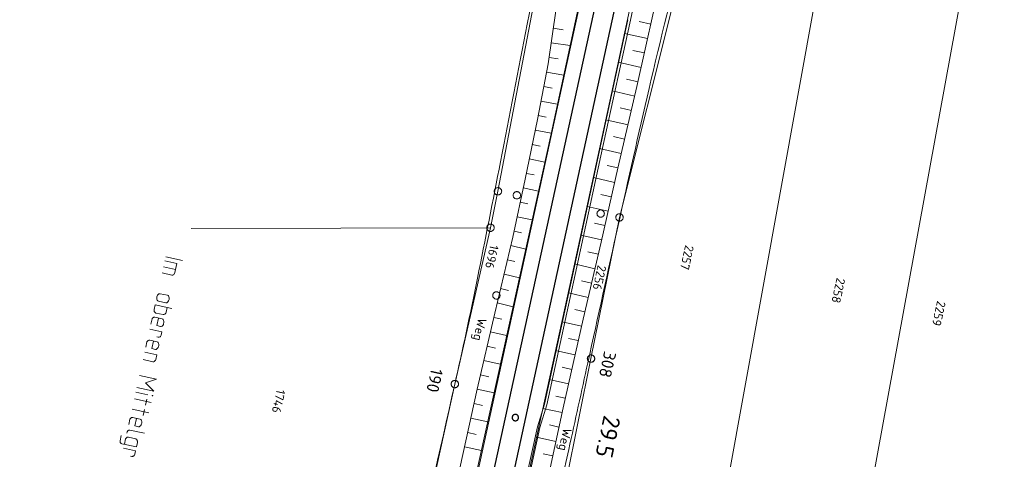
# Model space of a CAD drawing. Header units: metres. Extents: x 3425540 to 3446143, y 5432760 to 5444637.
# Tile 383 of 656: x 3436219 to 3436419, y 5441694 to 5441783. Entities that reach past the tile are written whole.
import ezdxf
from ezdxf.enums import TextEntityAlignment as Align

# ---------------------------------------------------------------- set-up
doc = ezdxf.new("R2010")
doc.units = ezdxf.units.M
for name, color, linetype, lineweight in [('B_Bestand', 9, 'Continuous', 18), ('B_Böschung', 9, 'Continuous', 18), ('B_Flurgrenzen', 9, 'Continuous', 18), ('B_Gleisachse', 9, 'Continuous', 25), ('B_Kilometrierung', 9, 'Continuous', 25), ('Bestand Kabeltröge', 9, 'Continuous', 18), ('Bestand_Neu_Strecke 3433', 9, 'Continuous', 18)]:
    doc.layers.add(name, color=color, linetype=linetype, lineweight=lineweight)
doc.styles.get("Standard").update_dxf_attribs({"font": 'isocpeur.ttf'})

msp = doc.modelspace()

# ---------------------------------------------------------------- linework, layer by layer
at = {"layer": 'B_Bestand'}
for p, q in [((3436248.43, 5441734.28), (3436250.88, 5441733.74)), ((3436248.62, 5441735.14), (3436252.04, 5441734.38)), ((3436250.47, 5441731.91), (3436250.88, 5441733.74)), ((3436247.89, 5441731.83), (3436249.85, 5441731.4)), ((3436248.16, 5441733.07), (3436250.61, 5441732.53)), ((3436247.47, 5441727.62), (3436248.95, 5441727.29)), ((3436248.61, 5441725.76), (3436247.13, 5441726.09)), ((3436246.6, 5441723.69), (3436248.08, 5441723.37)), ((3436248.7, 5441723.88), (3436248.9, 5441724.79)), ((3436245.82, 5441722.48), (3436245.58, 5441721.41)), ((3436246.38, 5441722.84), (3436247.89, 5441722.51)), ((3436245.36, 5441720.41), (3436247.81, 5441719.87)), ((3436247.66, 5441719.2), (3436247.81, 5441719.87)), ((3436244.79, 5441717.81), (3436244.55, 5441716.74)), ((3436245.35, 5441718.17), (3436246.85, 5441717.84)), ((3436247.09, 5441718.76), (3436246.79, 5441718.83)), ((3436244.33, 5441715.76), (3436246.78, 5441715.22)), ((3436246.56, 5441714.22), (3436246.78, 5441715.22)), ((3436244, 5441714.22), (3436245.99, 5441713.78)), ((3436243.29, 5441711.02), (3436246.7, 5441710.27)), ((3436242.54, 5441707.63), (3436244.99, 5441707.09)), ((3436242.75, 5441708.57), (3436246.16, 5441707.82)), ((3436242.23, 5441706.23), (3436245.65, 5441705.48)), ((3436244.78, 5441706.15), (3436244.51, 5441704.94)), ((3436241.77, 5441704.15), (3436245.19, 5441703.39)), ((3436244.32, 5441704.06), (3436244.05, 5441702.85)), ((3436241.31, 5441702.09), (3436241.08, 5441701.01)), ((3436241.87, 5441702.45), (3436243.38, 5441702.11)), ((3436240.69, 5441699.25), (3436240.75, 5441699.55)), ((3436244.27, 5441699.25), (3436241.34, 5441699.9)), ((3436239.56, 5441698.77), (3436239.33, 5441697.69)), ((3436240.43, 5441698.1), (3436240.19, 5441697.02)), ((3436241.02, 5441698.45), (3436242.5, 5441698.12)), ((3436242.64, 5441696.48), (3436242.84, 5441697.39)), ((3436242.64, 5441696.48), (3436239.71, 5441697.13)), ((3436240.01, 5441696.2), (3436242.46, 5441695.66)), ((3436242.31, 5441694.99), (3436242.46, 5441695.66)), ((3436241.73, 5441694.55), (3436241.44, 5441694.61))]:
    msp.add_line(p, q, dxfattribs=at)
for points in [[(3436250.47, 5441731.91), (3436250.4, 5441731.7), (3436250.32, 5441731.6), (3436250.28, 5441731.56), (3436250.15, 5441731.47), (3436250.03, 5441731.41), (3436249.97, 5441731.4), (3436249.85, 5441731.4)], [(3436247.13, 5441726.09), (3436247, 5441726.14), (3436246.93, 5441726.22), (3436246.89, 5441726.28), (3436246.82, 5441726.47), (3436246.78, 5441726.7), (3436246.78, 5441726.84), (3436246.82, 5441727), (3436246.88, 5441727.16), (3436246.95, 5441727.31), (3436247.06, 5441727.46), (3436247.23, 5441727.59), (3436247.32, 5441727.62), (3436247.47, 5441727.62)], [(3436248.61, 5441725.76), (3436248.75, 5441725.76), (3436248.84, 5441725.79), (3436248.9, 5441725.84), (3436249.05, 5441725.97), (3436249.18, 5441726.17), (3436249.23, 5441726.3), (3436249.27, 5441726.46), (3436249.28, 5441726.63), (3436249.29, 5441726.8), (3436249.24, 5441726.97), (3436249.14, 5441727.17), (3436249.07, 5441727.24), (3436248.95, 5441727.29)], [(3436249.87, 5441724.58), (3436246.45, 5441725.33), (3436246.25, 5441724.42)], [(3436246.25, 5441724.42), (3436246.23, 5441724.2), (3436246.26, 5441724.08), (3436246.27, 5441724.02), (3436246.32, 5441723.95), (3436246.36, 5441723.89), (3436246.45, 5441723.78), (3436246.5, 5441723.74), (3436246.6, 5441723.69)], [(3436248.7, 5441723.88), (3436248.62, 5441723.67), (3436248.55, 5441723.57), (3436248.51, 5441723.53), (3436248.44, 5441723.48), (3436248.38, 5441723.44), (3436248.25, 5441723.38), (3436248.19, 5441723.37), (3436248.08, 5441723.37)], [(3436245.82, 5441722.48), (3436245.87, 5441722.58), (3436245.92, 5441722.66), (3436245.99, 5441722.73), (3436246.09, 5441722.79), (3436246.18, 5441722.83), (3436246.24, 5441722.84), (3436246.38, 5441722.84), (3436246.41, 5441722.83)], [(3436247.13, 5441722.67), (3436246.79, 5441721.14), (3436247.55, 5441720.97)], [(3436247.55, 5441720.97), (3436247.69, 5441720.97), (3436247.78, 5441721.01), (3436247.85, 5441721.05), (3436247.99, 5441721.18), (3436248.12, 5441721.38), (3436248.17, 5441721.51), (3436248.23, 5441721.75), (3436248.23, 5441721.89), (3436248.23, 5441722.01), (3436248.18, 5441722.19), (3436248.08, 5441722.38), (3436248.02, 5441722.45), (3436247.89, 5441722.51)], [(3436247.66, 5441719.2), (3436247.6, 5441719.04), (3436247.52, 5441718.95), (3436247.45, 5441718.88), (3436247.39, 5441718.84), (3436247.26, 5441718.78), (3436247.2, 5441718.76), (3436247.09, 5441718.76)], [(3436244.79, 5441717.81), (3436244.84, 5441717.92), (3436244.89, 5441717.99), (3436244.96, 5441718.06), (3436245.06, 5441718.12), (3436245.15, 5441718.16), (3436245.21, 5441718.17), (3436245.35, 5441718.17), (3436245.38, 5441718.17)], [(3436246.1, 5441718), (3436245.76, 5441716.47), (3436246.52, 5441716.3)], [(3436246.52, 5441716.3), (3436246.66, 5441716.3), (3436246.75, 5441716.34), (3436246.81, 5441716.38), (3436246.96, 5441716.52), (3436247.09, 5441716.71), (3436247.14, 5441716.84), (3436247.2, 5441717.09), (3436247.2, 5441717.23), (3436247.2, 5441717.34), (3436247.15, 5441717.52), (3436247.05, 5441717.71), (3436246.98, 5441717.78), (3436246.85, 5441717.84)], [(3436246.56, 5441714.22), (3436246.5, 5441714.06), (3436246.46, 5441714.02), (3436246.42, 5441713.97), (3436246.35, 5441713.9), (3436246.29, 5441713.86), (3436246.16, 5441713.8), (3436246.1, 5441713.79), (3436245.99, 5441713.78)], [(3436246.7, 5441710.27), (3436244.47, 5441709.49), (3436246.16, 5441707.82)], [(3436245.96, 5441706.9), (3436245.94, 5441706.94), (3436245.89, 5441706.95), (3436245.85, 5441706.93), (3436245.84, 5441706.87), (3436245.86, 5441706.84), (3436245.92, 5441706.83), (3436245.95, 5441706.85), (3436245.96, 5441706.9)], [(3436241.31, 5441702.09), (3436241.36, 5441702.19), (3436241.41, 5441702.27), (3436241.48, 5441702.34), (3436241.55, 5441702.38), (3436241.58, 5441702.4), (3436241.67, 5441702.43), (3436241.73, 5441702.45), (3436241.87, 5441702.45), (3436241.9, 5441702.44)], [(3436242.63, 5441702.28), (3436242.29, 5441700.75), (3436243.04, 5441700.58)], [(3436243.04, 5441700.58), (3436243.18, 5441700.58), (3436243.27, 5441700.61), (3436243.34, 5441700.66), (3436243.48, 5441700.79), (3436243.61, 5441700.99), (3436243.67, 5441701.12), (3436243.72, 5441701.36), (3436243.72, 5441701.5), (3436243.72, 5441701.62), (3436243.68, 5441701.79), (3436243.58, 5441701.99), (3436243.51, 5441702.06), (3436243.38, 5441702.11)], [(3436241.34, 5441699.9), (3436241.22, 5441699.9), (3436241.14, 5441699.89), (3436241.04, 5441699.85), (3436241.01, 5441699.83), (3436240.98, 5441699.81), (3436240.91, 5441699.77), (3436240.84, 5441699.7), (3436240.8, 5441699.62), (3436240.75, 5441699.55), (3436240.75, 5441699.52)], [(3436239.33, 5441697.69), (3436239.33, 5441697.58), (3436239.34, 5441697.49), (3436239.37, 5441697.4), (3436239.42, 5441697.33), (3436239.44, 5441697.3), (3436239.51, 5441697.23), (3436239.55, 5441697.19), (3436239.68, 5441697.13), (3436239.71, 5441697.13)], [(3436240.43, 5441698.1), (3436240.48, 5441698.2), (3436240.53, 5441698.27), (3436240.6, 5441698.34), (3436240.66, 5441698.38), (3436240.7, 5441698.4), (3436240.79, 5441698.44), (3436240.85, 5441698.45), (3436240.99, 5441698.45), (3436241.02, 5441698.45)], [(3436242.84, 5441697.39), (3436242.86, 5441697.61), (3436242.83, 5441697.73), (3436242.82, 5441697.79), (3436242.78, 5441697.86), (3436242.74, 5441697.92), (3436242.65, 5441698.03), (3436242.6, 5441698.07), (3436242.5, 5441698.12)], [(3436242.31, 5441694.99), (3436242.25, 5441694.83), (3436242.21, 5441694.78), (3436242.17, 5441694.73), (3436242.1, 5441694.67), (3436242.03, 5441694.62), (3436241.91, 5441694.57), (3436241.85, 5441694.55), (3436241.73, 5441694.55)]]:
    msp.add_lwpolyline(points, dxfattribs=at)
for points, knots in [([(3436336.24, 5441858.9), (3436335.26, 5441853.56), (3436334.29, 5441848.22), (3436333.31, 5441842.88), (3436331.84, 5441834.9), (3436330.36, 5441826.92), (3436328.88, 5441818.94), (3436326.63, 5441806.76), (3436324.38, 5441794.57), (3436322.08, 5441782.4), (3436320.31, 5441773.06), (3436318.46, 5441763.74), (3436316.64, 5441754.41), (3436315.1, 5441746.53), (3436313.55, 5441738.66), (3436311.98, 5441730.78), (3436310.54, 5441723.59), (3436308.98, 5441716.41), (3436307.36, 5441709.25), (3436301.16, 5441681.75), (3436294.88, 5441654.26), (3436288.61, 5441626.77), (3436287, 5441619.69), (3436285.34, 5441612.61), (3436283.73, 5441605.53), (3436283.37, 5441603.95), (3436283.15, 5441602.34), (3436282.82, 5441600.76), (3436282.55, 5441599.42), (3436282.23, 5441598.1), (3436281.91, 5441596.78), (3436281.68, 5441595.82), (3436281.41, 5441594.88), (3436281.12, 5441593.94), (3436280.88, 5441593.16), (3436280.56, 5441592.41), (3436280.21, 5441591.67), (3436279.77, 5441590.72), (3436279.19, 5441589.88), (3436278.51, 5441589.06), (3436277.91, 5441588.34), (3436277.28, 5441587.66), (3436276.46, 5441587.24), (3436275.32, 5441586.65), (3436274.17, 5441586.11), (3436273, 5441585.59), (3436271.36, 5441584.85), (3436269.72, 5441584.11), (3436268.07, 5441583.38), (3436266.26, 5441582.59), (3436264.45, 5441581.85), (3436262.62, 5441581.11), (3436258.44, 5441579.43), (3436254.18, 5441578.1), (3436249.81, 5441576.93), (3436248.5, 5441576.58), (3436247.18, 5441576.32), (3436245.83, 5441576.25), (3436243.56, 5441576.13), (3436241.29, 5441576.04), (3436239.02, 5441576.02), (3436232.32, 5441575.94), (3436225.62, 5441575.87), (3436218.92, 5441575.79)], [0, 0, 0, 0, 0.048104, 0.048104, 0.048104, 0.12002, 0.12002, 0.12002, 0.229794, 0.229794, 0.229794, 0.314014, 0.314014, 0.314014, 0.38515, 0.38515, 0.38515, 0.450187, 0.450187, 0.450187, 0.700037, 0.700037, 0.700037, 0.76442, 0.76442, 0.76442, 0.778765, 0.778765, 0.778765, 0.790812, 0.790812, 0.790812, 0.799523, 0.799523, 0.799523, 0.80675, 0.80675, 0.80675, 0.815963, 0.815963, 0.815963, 0.824041, 0.824041, 0.824041, 0.835378, 0.835378, 0.835378, 0.851333, 0.851333, 0.851333, 0.868777, 0.868777, 0.868777, 0.908581, 0.908581, 0.908581, 0.920491, 0.920491, 0.920491, 0.940629, 0.940629, 0.940629, 1, 1, 1, 1]), ([(3436368.52, 5441850.53), (3436366.13, 5441842.99), (3436363.74, 5441835.46), (3436361.35, 5441827.92), (3436358.37, 5441818.54), (3436356.51, 5441808.85), (3436354.16, 5441799.29), (3436351.7, 5441789.31), (3436349.16, 5441779.35), (3436346.84, 5441769.33), (3436342.56, 5441750.78), (3436338.5, 5441732.18), (3436334.4, 5441713.59), (3436333.1, 5441707.71), (3436331.82, 5441701.83), (3436330.53, 5441695.95), (3436329.48, 5441691.19), (3436328.23, 5441686.48), (3436327.21, 5441681.71), (3436326.48, 5441678.28), (3436326.06, 5441674.81), (3436325.69, 5441671.33), (3436325.48, 5441669.31), (3436325.29, 5441667.29), (3436325.08, 5441665.27), (3436324.12, 5441656.37), (3436322.95, 5441647.5), (3436322.1, 5441638.6), (3436321.26, 5441629.89), (3436320.64, 5441621.17), (3436319.89, 5441612.45), (3436319.37, 5441606.43), (3436318.75, 5441600.41), (3436318.23, 5441594.39), (3436318.05, 5441592.34), (3436318.2, 5441590.28), (3436318.34, 5441588.23), (3436318.45, 5441586.54), (3436318.55, 5441584.81), (3436319.13, 5441583.23), (3436319.48, 5441582.29), (3436319.82, 5441581.35), (3436320.17, 5441580.42)], [0, 0, 0, 0, 0.085956, 0.085956, 0.085956, 0.192959, 0.192959, 0.192959, 0.304753, 0.304753, 0.304753, 0.511777, 0.511777, 0.511777, 0.577209, 0.577209, 0.577209, 0.630231, 0.630231, 0.630231, 0.668235, 0.668235, 0.668235, 0.69034, 0.69034, 0.69034, 0.787603, 0.787603, 0.787603, 0.882705, 0.882705, 0.882705, 0.948463, 0.948463, 0.948463, 0.970794, 0.970794, 0.970794, 0.989134, 0.989134, 0.989134, 1, 1, 1, 1])]:
    msp.add_open_spline(points, degree=3, knots=knots, dxfattribs=at)
at = {"layer": 'B_Böschung'}
for p, q in [((3436327.37, 5441781.56), (3436329.4, 5441781.27)), ((3436347.2, 5441782.42), (3436344.84, 5441782.94)), ((3436346.55, 5441779.49), (3436341.85, 5441780.53)), ((3436326.94, 5441778.6), (3436330.8, 5441778.04)), ((3436326.51, 5441775.63), (3436328.34, 5441775.36)), ((3436345.91, 5441776.56), (3436343.56, 5441777.08)), ((3436345.26, 5441773.63), (3436340.58, 5441774.66)), ((3436326, 5441772.67), (3436329.5, 5441772.01)), ((3436344.61, 5441770.7), (3436342.28, 5441771.21)), ((3436325.43, 5441769.72), (3436327.15, 5441769.39)), ((3436343.94, 5441767.78), (3436339.33, 5441768.85)), ((3436324.86, 5441766.78), (3436328.23, 5441766.13)), ((3436343.25, 5441764.86), (3436340.97, 5441765.39)), ((3436324.3, 5441763.83), (3436325.95, 5441763.51)), ((3436342.57, 5441761.93), (3436338.06, 5441762.99)), ((3436323.7, 5441760.89), (3436326.96, 5441760.23)), ((3436341.88, 5441759.01), (3436339.65, 5441759.54)), ((3436323.1, 5441757.95), (3436324.71, 5441757.62)), ((3436341.19, 5441756.09), (3436336.79, 5441757.13)), ((3436322.5, 5441755.02), (3436325.67, 5441754.37)), ((3436340.51, 5441753.17), (3436338.33, 5441753.68)), ((3436321.9, 5441752.08), (3436323.46, 5441751.76)), ((3436339.84, 5441750.25), (3436335.52, 5441751.24)), ((3436321.28, 5441749.14), (3436324.37, 5441748.49)), ((3436339.17, 5441747.32), (3436337.03, 5441747.81)), ((3436320.66, 5441746.21), (3436322.19, 5441745.88)), ((3436338.51, 5441744.4), (3436334.25, 5441745.37)), ((3436320.04, 5441743.27), (3436323.08, 5441742.63)), ((3436337.84, 5441741.47), (3436335.73, 5441741.95)), ((3436319.41, 5441740.34), (3436320.92, 5441740.02)), ((3436337.17, 5441738.55), (3436332.98, 5441739.5)), ((3436318.75, 5441737.41), (3436321.77, 5441736.7)), ((3436336.5, 5441735.63), (3436334.43, 5441736.11)), ((3436318.06, 5441734.49), (3436319.59, 5441734.13)), ((3436335.82, 5441732.7), (3436331.72, 5441733.66)), ((3436317.37, 5441731.57), (3436320.48, 5441730.84)), ((3436335.14, 5441729.78), (3436333.11, 5441730.25)), ((3436316.68, 5441728.65), (3436318.26, 5441728.28)), ((3436334.46, 5441726.86), (3436330.44, 5441727.79)), ((3436315.99, 5441725.73), (3436319.19, 5441724.98)), ((3436333.78, 5441723.94), (3436331.79, 5441724.4)), ((3436315.31, 5441722.81), (3436316.92, 5441722.43)), ((3436333.11, 5441721.01), (3436329.15, 5441721.91)), ((3436314.63, 5441719.89), (3436317.9, 5441719.13)), ((3436332.45, 5441718.09), (3436330.48, 5441718.53)), ((3436313.95, 5441716.97), (3436315.6, 5441716.58)), ((3436331.79, 5441715.16), (3436327.86, 5441716.04)), ((3436313.27, 5441714.04), (3436316.61, 5441713.27)), ((3436331.13, 5441712.23), (3436329.17, 5441712.67)), ((3436312.59, 5441711.12), (3436314.28, 5441710.73)), ((3436330.47, 5441709.31), (3436326.57, 5441710.18)), ((3436311.91, 5441708.2), (3436315.33, 5441707.44)), ((3436311.27, 5441705.27), (3436312.98, 5441704.89)), ((3436329.81, 5441706.38), (3436327.87, 5441706.82)), ((3436329.16, 5441703.45), (3436325.28, 5441704.29)), ((3436310.63, 5441702.34), (3436314.05, 5441701.59)), ((3436309.98, 5441699.41), (3436311.69, 5441699.03)), ((3436328.53, 5441700.52), (3436326.58, 5441700.94)), ((3436327.89, 5441697.59), (3436323.99, 5441698.43)), ((3436309.34, 5441696.48), (3436312.76, 5441695.73)), ((3436327.26, 5441694.65), (3436325.3, 5441695.08))]:
    msp.add_line(p, q, dxfattribs=at)
for points in [[(3436386.28, 5442034.91), (3436382.76, 5442017.57), (3436378.77, 5442000.04), (3436368.42, 5441953.03), (3436362.2, 5441923.88), (3436350.83, 5441870.48), (3436343.05, 5441834.91), (3436335.89, 5441801.69), (3436326.94, 5441760.14), (3436318.31, 5441721), (3436311.31, 5441689.11), (3436300.02, 5441637.66), (3436293.57, 5441607.95), (3436286.02, 5441573.24), (3436283.69, 5441562.41)], [(3436401.62, 5442031.52), (3436397.7, 5442014.37), (3436394.19, 5441999.64), (3436387.66, 5441967.9), (3436381.2, 5441940.14), (3436379.64, 5441933.67), (3436376.92, 5441919.72), (3436370.69, 5441890.01), (3436364.47, 5441858.8), (3436358.09, 5441830.25), (3436349.45, 5441792.58), (3436344.39, 5441769.71), (3436340.5, 5441753.16), (3436337.08, 5441738.12), (3436333.42, 5441722.41), (3436329.37, 5441704.42), (3436325.02, 5441684.29)], [(3436352.93, 5441830.14), (3436352.59, 5441830.21), (3436352.25, 5441828.69), (3436340.42, 5441773.91), (3436331.24, 5441731.42), (3436321.05, 5441685.04)], [(3436327.95, 5441785.58), (3436326.32, 5441774.32), (3436324.14, 5441763.02), (3436321.65, 5441750.87), (3436319.16, 5441739.13), (3436315.51, 5441723.67), (3436311.92, 5441708.24), (3436305, 5441676.72), (3436302.2, 5441664.02), (3436295.12, 5441632.14), (3436291.15, 5441613.76), (3436284.47, 5441585.45), (3436282.83, 5441577.74), (3436282.37, 5441576.18), (3436281.92, 5441575.62), (3436280.89, 5441574.54)]]:
    msp.add_lwpolyline(points, dxfattribs=at)
at = {"layer": 'B_Flurgrenzen'}
for p, q in [((3436316.14, 5441748.44), (3436336.67, 5441855.88)), ((3436366.73, 5441846.21), (3436340.84, 5441743.13)), ((3436390.83, 5441843.66), (3436342.65, 5441578.36)), ((3436419.05, 5441835.98), (3436371.43, 5441575.98)), ((3436314.6, 5441741.02), (3436316.14, 5441748.44)), ((3436340.84, 5441743.13), (3436335.04, 5441714.43)), ((3436314.6, 5441741.02), (3436253.78, 5441740.87)), ((3436307.36, 5441709.25), (3436314.6, 5441741.02)), ((3436335.04, 5441714.43), (3436325.08, 5441665.27)), ((3436299.27, 5441672.52), (3436307.36, 5441709.25))]:
    msp.add_line(p, q, dxfattribs=at)
for points in [[(3436316.89, 5441748.44), (3436316.88, 5441748.54), (3436316.86, 5441748.62), (3436316.83, 5441748.72), (3436316.79, 5441748.8), (3436316.74, 5441748.88), (3436316.68, 5441748.96), (3436316.61, 5441749.02), (3436316.54, 5441749.07), (3436316.46, 5441749.12), (3436316.37, 5441749.15), (3436316.28, 5441749.17), (3436316.18, 5441749.19), (3436316.09, 5441749.19), (3436315.99, 5441749.17), (3436315.91, 5441749.15), (3436315.82, 5441749.12), (3436315.73, 5441749.07), (3436315.66, 5441749.02), (3436315.59, 5441748.96), (3436315.53, 5441748.88), (3436315.48, 5441748.8), (3436315.44, 5441748.72), (3436315.41, 5441748.62), (3436315.39, 5441748.54), (3436315.39, 5441748.44), (3436315.39, 5441748.35), (3436315.41, 5441748.26), (3436315.44, 5441748.16), (3436315.48, 5441748.08), (3436315.53, 5441748), (3436315.59, 5441747.93), (3436315.66, 5441747.86), (3436315.73, 5441747.81), (3436315.82, 5441747.76), (3436315.91, 5441747.73), (3436315.99, 5441747.71), (3436316.09, 5441747.7), (3436316.18, 5441747.7), (3436316.28, 5441747.71), (3436316.37, 5441747.73), (3436316.46, 5441747.76), (3436316.54, 5441747.81), (3436316.61, 5441747.86), (3436316.68, 5441747.93), (3436316.74, 5441748), (3436316.79, 5441748.08), (3436316.83, 5441748.16), (3436316.86, 5441748.26), (3436316.88, 5441748.35), (3436316.89, 5441748.44)], [(3436320.72, 5441747.62), (3436320.71, 5441747.71), (3436320.69, 5441747.8), (3436320.67, 5441747.9), (3436320.62, 5441747.98), (3436320.57, 5441748.06), (3436320.51, 5441748.13), (3436320.45, 5441748.2), (3436320.37, 5441748.25), (3436320.29, 5441748.3), (3436320.2, 5441748.33), (3436320.11, 5441748.35), (3436320.02, 5441748.36), (3436319.92, 5441748.36), (3436319.83, 5441748.35), (3436319.74, 5441748.33), (3436319.65, 5441748.3), (3436319.57, 5441748.25), (3436319.49, 5441748.2), (3436319.43, 5441748.13), (3436319.37, 5441748.06), (3436319.31, 5441747.98), (3436319.27, 5441747.9), (3436319.24, 5441747.8), (3436319.22, 5441747.71), (3436319.22, 5441747.62), (3436319.22, 5441747.53), (3436319.24, 5441747.44), (3436319.27, 5441747.34), (3436319.31, 5441747.26), (3436319.37, 5441747.18), (3436319.43, 5441747.11), (3436319.49, 5441747.04), (3436319.57, 5441746.99), (3436319.65, 5441746.94), (3436319.74, 5441746.91), (3436319.83, 5441746.89), (3436319.92, 5441746.88), (3436320.02, 5441746.88), (3436320.11, 5441746.89), (3436320.2, 5441746.91), (3436320.29, 5441746.94), (3436320.37, 5441746.99), (3436320.45, 5441747.04), (3436320.51, 5441747.11), (3436320.57, 5441747.18), (3436320.62, 5441747.26), (3436320.67, 5441747.34), (3436320.69, 5441747.44), (3436320.71, 5441747.53), (3436320.72, 5441747.62)], [(3436337.76, 5441743.89), (3436337.75, 5441743.99), (3436337.74, 5441744.08), (3436337.71, 5441744.17), (3436337.67, 5441744.25), (3436337.61, 5441744.33), (3436337.55, 5441744.41), (3436337.49, 5441744.47), (3436337.41, 5441744.52), (3436337.33, 5441744.57), (3436337.24, 5441744.6), (3436337.15, 5441744.62), (3436337.06, 5441744.64), (3436336.96, 5441744.64), (3436336.87, 5441744.62), (3436336.78, 5441744.6), (3436336.69, 5441744.57), (3436336.61, 5441744.52), (3436336.53, 5441744.47), (3436336.47, 5441744.41), (3436336.41, 5441744.33), (3436336.35, 5441744.25), (3436336.31, 5441744.17), (3436336.28, 5441744.08), (3436336.27, 5441743.99), (3436336.26, 5441743.89), (3436336.27, 5441743.8), (3436336.28, 5441743.71), (3436336.31, 5441743.61), (3436336.35, 5441743.53), (3436336.41, 5441743.46), (3436336.47, 5441743.38), (3436336.53, 5441743.31), (3436336.61, 5441743.26), (3436336.69, 5441743.21), (3436336.78, 5441743.18), (3436336.87, 5441743.16), (3436336.96, 5441743.15), (3436337.06, 5441743.15), (3436337.15, 5441743.16), (3436337.24, 5441743.18), (3436337.33, 5441743.21), (3436337.41, 5441743.26), (3436337.49, 5441743.31), (3436337.55, 5441743.38), (3436337.61, 5441743.46), (3436337.67, 5441743.53), (3436337.71, 5441743.61), (3436337.74, 5441743.71), (3436337.75, 5441743.8), (3436337.76, 5441743.89)], [(3436341.59, 5441743.13), (3436341.58, 5441743.22), (3436341.56, 5441743.31), (3436341.53, 5441743.41), (3436341.49, 5441743.49), (3436341.44, 5441743.57), (3436341.38, 5441743.64), (3436341.31, 5441743.71), (3436341.24, 5441743.76), (3436341.15, 5441743.81), (3436341.07, 5441743.84), (3436340.98, 5441743.86), (3436340.88, 5441743.87), (3436340.79, 5441743.87), (3436340.69, 5441743.86), (3436340.61, 5441743.84), (3436340.52, 5441743.81), (3436340.43, 5441743.76), (3436340.36, 5441743.71), (3436340.29, 5441743.64), (3436340.23, 5441743.57), (3436340.18, 5441743.49), (3436340.14, 5441743.41), (3436340.11, 5441743.31), (3436340.09, 5441743.22), (3436340.09, 5441743.13), (3436340.09, 5441743.04), (3436340.11, 5441742.95), (3436340.14, 5441742.85), (3436340.18, 5441742.77), (3436340.23, 5441742.69), (3436340.29, 5441742.62), (3436340.36, 5441742.55), (3436340.43, 5441742.5), (3436340.52, 5441742.45), (3436340.61, 5441742.42), (3436340.69, 5441742.4), (3436340.79, 5441742.39), (3436340.88, 5441742.39), (3436340.98, 5441742.4), (3436341.07, 5441742.42), (3436341.15, 5441742.45), (3436341.24, 5441742.5), (3436341.31, 5441742.55), (3436341.38, 5441742.62), (3436341.44, 5441742.69), (3436341.49, 5441742.77), (3436341.53, 5441742.85), (3436341.56, 5441742.95), (3436341.58, 5441743.04), (3436341.59, 5441743.13)], [(3436315.35, 5441741.02), (3436315.35, 5441741.11), (3436315.33, 5441741.2), (3436315.3, 5441741.3), (3436315.26, 5441741.38), (3436315.2, 5441741.46), (3436315.14, 5441741.53), (3436315.08, 5441741.6), (3436315, 5441741.65), (3436314.92, 5441741.7), (3436314.83, 5441741.73), (3436314.74, 5441741.75), (3436314.65, 5441741.76), (3436314.55, 5441741.76), (3436314.46, 5441741.75), (3436314.37, 5441741.73), (3436314.28, 5441741.7), (3436314.2, 5441741.65), (3436314.12, 5441741.6), (3436314.06, 5441741.53), (3436314, 5441741.46), (3436313.95, 5441741.38), (3436313.9, 5441741.3), (3436313.88, 5441741.2), (3436313.86, 5441741.11), (3436313.85, 5441741.02), (3436313.86, 5441740.93), (3436313.88, 5441740.84), (3436313.9, 5441740.74), (3436313.95, 5441740.66), (3436314, 5441740.58), (3436314.06, 5441740.51), (3436314.12, 5441740.44), (3436314.2, 5441740.39), (3436314.28, 5441740.34), (3436314.37, 5441740.31), (3436314.46, 5441740.29), (3436314.55, 5441740.28), (3436314.65, 5441740.28), (3436314.74, 5441740.29), (3436314.83, 5441740.31), (3436314.92, 5441740.34), (3436315, 5441740.39), (3436315.08, 5441740.44), (3436315.14, 5441740.51), (3436315.2, 5441740.58), (3436315.26, 5441740.66), (3436315.3, 5441740.74), (3436315.33, 5441740.84), (3436315.35, 5441740.93), (3436315.35, 5441741.02)], [(3436316.56, 5441727.26), (3436316.56, 5441727.35), (3436316.54, 5441727.44), (3436316.51, 5441727.54), (3436316.47, 5441727.62), (3436316.42, 5441727.7), (3436316.36, 5441727.77), (3436316.29, 5441727.84), (3436316.22, 5441727.89), (3436316.13, 5441727.94), (3436316.04, 5441727.97), (3436315.96, 5441727.99), (3436315.86, 5441728), (3436315.77, 5441728), (3436315.67, 5441727.99), (3436315.58, 5441727.97), (3436315.5, 5441727.94), (3436315.41, 5441727.89), (3436315.34, 5441727.84), (3436315.27, 5441727.77), (3436315.21, 5441727.7), (3436315.16, 5441727.62), (3436315.12, 5441727.54), (3436315.09, 5441727.44), (3436315.07, 5441727.35), (3436315.06, 5441727.26), (3436315.07, 5441727.17), (3436315.09, 5441727.08), (3436315.12, 5441726.98), (3436315.16, 5441726.9), (3436315.21, 5441726.82), (3436315.27, 5441726.75), (3436315.34, 5441726.68), (3436315.41, 5441726.63), (3436315.5, 5441726.58), (3436315.58, 5441726.55), (3436315.67, 5441726.53), (3436315.77, 5441726.52), (3436315.86, 5441726.52), (3436315.96, 5441726.53), (3436316.04, 5441726.55), (3436316.13, 5441726.58), (3436316.22, 5441726.63), (3436316.29, 5441726.68), (3436316.36, 5441726.75), (3436316.42, 5441726.82), (3436316.47, 5441726.9), (3436316.51, 5441726.98), (3436316.54, 5441727.08), (3436316.56, 5441727.17), (3436316.56, 5441727.26)], [(3436335.79, 5441714.43), (3436335.79, 5441714.52), (3436335.77, 5441714.61), (3436335.74, 5441714.7), (3436335.7, 5441714.79), (3436335.65, 5441714.86), (3436335.59, 5441714.94), (3436335.52, 5441715.01), (3436335.45, 5441715.06), (3436335.36, 5441715.11), (3436335.27, 5441715.14), (3436335.19, 5441715.16), (3436335.09, 5441715.17), (3436335, 5441715.17), (3436334.9, 5441715.16), (3436334.81, 5441715.14), (3436334.73, 5441715.11), (3436334.64, 5441715.06), (3436334.57, 5441715.01), (3436334.5, 5441714.94), (3436334.44, 5441714.86), (3436334.39, 5441714.79), (3436334.35, 5441714.7), (3436334.32, 5441714.61), (3436334.3, 5441714.52), (3436334.29, 5441714.43), (3436334.3, 5441714.33), (3436334.32, 5441714.24), (3436334.35, 5441714.15), (3436334.39, 5441714.07), (3436334.44, 5441713.99), (3436334.5, 5441713.91), (3436334.57, 5441713.85), (3436334.64, 5441713.79), (3436334.73, 5441713.75), (3436334.81, 5441713.72), (3436334.9, 5441713.69), (3436335, 5441713.68), (3436335.09, 5441713.68), (3436335.19, 5441713.69), (3436335.27, 5441713.72), (3436335.36, 5441713.75), (3436335.45, 5441713.79), (3436335.52, 5441713.85), (3436335.59, 5441713.91), (3436335.65, 5441713.99), (3436335.7, 5441714.07), (3436335.74, 5441714.15), (3436335.77, 5441714.24), (3436335.79, 5441714.33), (3436335.79, 5441714.43)], [(3436334.88, 5441713.69), (3436334.98, 5441713.68), (3436335.07, 5441713.68), (3436335.17, 5441713.69), (3436335.26, 5441713.71), (3436335.34, 5441713.74), (3436335.43, 5441713.78), (3436335.51, 5441713.83), (3436335.58, 5441713.9), (3436335.64, 5441713.97), (3436335.69, 5441714.05), (3436335.73, 5441714.13), (3436335.76, 5441714.22), (3436335.78, 5441714.31), (3436335.79, 5441714.41), (3436335.79, 5441714.5), (3436335.78, 5441714.59), (3436335.75, 5441714.68), (3436335.71, 5441714.77), (3436335.66, 5441714.85), (3436335.6, 5441714.92), (3436335.54, 5441714.99), (3436335.47, 5441715.05), (3436335.38, 5441715.1), (3436335.3, 5441715.13), (3436335.21, 5441715.16), (3436335.11, 5441715.17), (3436335.02, 5441715.18), (3436334.92, 5441715.17), (3436334.83, 5441715.14), (3436334.75, 5441715.11), (3436334.66, 5441715.07), (3436334.58, 5441715.02), (3436334.51, 5441714.95), (3436334.45, 5441714.88), (3436334.4, 5441714.8), (3436334.36, 5441714.72), (3436334.33, 5441714.63), (3436334.31, 5441714.54), (3436334.3, 5441714.45), (3436334.3, 5441714.35), (3436334.31, 5441714.26), (3436334.34, 5441714.17), (3436334.38, 5441714.08), (3436334.43, 5441714.01), (3436334.49, 5441713.93), (3436334.55, 5441713.86), (3436334.62, 5441713.81), (3436334.71, 5441713.76), (3436334.79, 5441713.72), (3436334.88, 5441713.69)], [(3436308.11, 5441709.25), (3436308.11, 5441709.35), (3436308.09, 5441709.44), (3436308.06, 5441709.53), (3436308.02, 5441709.61), (3436307.96, 5441709.69), (3436307.9, 5441709.77), (3436307.84, 5441709.83), (3436307.76, 5441709.89), (3436307.68, 5441709.93), (3436307.59, 5441709.96), (3436307.5, 5441709.99), (3436307.41, 5441710), (3436307.31, 5441710), (3436307.22, 5441709.99), (3436307.13, 5441709.96), (3436307.04, 5441709.93), (3436306.96, 5441709.89), (3436306.88, 5441709.83), (3436306.82, 5441709.77), (3436306.76, 5441709.69), (3436306.71, 5441709.61), (3436306.66, 5441709.53), (3436306.64, 5441709.44), (3436306.62, 5441709.35), (3436306.61, 5441709.25), (3436306.62, 5441709.16), (3436306.64, 5441709.07), (3436306.66, 5441708.98), (3436306.71, 5441708.89), (3436306.76, 5441708.82), (3436306.82, 5441708.74), (3436306.88, 5441708.68), (3436306.96, 5441708.62), (3436307.04, 5441708.58), (3436307.13, 5441708.55), (3436307.22, 5441708.52), (3436307.31, 5441708.51), (3436307.41, 5441708.51), (3436307.5, 5441708.52), (3436307.59, 5441708.55), (3436307.68, 5441708.58), (3436307.76, 5441708.62), (3436307.84, 5441708.68), (3436307.9, 5441708.74), (3436307.96, 5441708.82), (3436308.02, 5441708.89), (3436308.06, 5441708.98), (3436308.09, 5441709.07), (3436308.11, 5441709.16), (3436308.11, 5441709.25)], [(3436307.2, 5441708.52), (3436307.29, 5441708.51), (3436307.38, 5441708.51), (3436307.48, 5441708.51), (3436307.57, 5441708.54), (3436307.66, 5441708.57), (3436307.75, 5441708.61), (3436307.82, 5441708.66), (3436307.89, 5441708.73), (3436307.96, 5441708.8), (3436308, 5441708.88), (3436308.05, 5441708.96), (3436308.08, 5441709.05), (3436308.1, 5441709.14), (3436308.11, 5441709.23), (3436308.1, 5441709.33), (3436308.09, 5441709.42), (3436308.07, 5441709.51), (3436308.03, 5441709.6), (3436307.98, 5441709.67), (3436307.92, 5441709.75), (3436307.86, 5441709.82), (3436307.78, 5441709.87), (3436307.7, 5441709.92), (3436307.61, 5441709.96), (3436307.52, 5441709.99), (3436307.43, 5441710), (3436307.34, 5441710), (3436307.24, 5441709.99), (3436307.15, 5441709.97), (3436307.07, 5441709.94), (3436306.98, 5441709.9), (3436306.9, 5441709.85), (3436306.83, 5441709.78), (3436306.77, 5441709.71), (3436306.72, 5441709.63), (3436306.68, 5441709.55), (3436306.65, 5441709.46), (3436306.63, 5441709.37), (3436306.62, 5441709.27), (3436306.62, 5441709.18), (3436306.63, 5441709.09), (3436306.66, 5441709), (3436306.69, 5441708.91), (3436306.74, 5441708.83), (3436306.81, 5441708.76), (3436306.87, 5441708.69), (3436306.94, 5441708.63), (3436307.03, 5441708.58), (3436307.11, 5441708.55), (3436307.2, 5441708.52)]]:
    msp.add_lwpolyline(points, dxfattribs=at)
at = {"layer": 'B_Gleisachse'}
for p, q in [((3436389.95, 5442034.98), (3436234.15, 5441318.72)), ((3436393.86, 5442034.12), (3436238.06, 5441317.86))]:
    msp.add_line(p, q, dxfattribs=at)
at = {"layer": 'B_Kilometrierung'}
msp.add_lwpolyline([(3436320.32, 5441702.44), (3436320.31, 5441702.53), (3436320.3, 5441702.61), (3436320.27, 5441702.69), (3436320.23, 5441702.76), (3436320.19, 5441702.83), (3436320.14, 5441702.89), (3436320.08, 5441702.95), (3436320.01, 5441702.99), (3436319.94, 5441703.03), (3436319.87, 5441703.06), (3436319.79, 5441703.08), (3436319.71, 5441703.09), (3436319.62, 5441703.09), (3436319.54, 5441703.08), (3436319.47, 5441703.06), (3436319.39, 5441703.03), (3436319.32, 5441702.99), (3436319.25, 5441702.95), (3436319.19, 5441702.89), (3436319.14, 5441702.83), (3436319.1, 5441702.76), (3436319.06, 5441702.69), (3436319.04, 5441702.61), (3436319.02, 5441702.53), (3436319.02, 5441702.44), (3436319.02, 5441702.36), (3436319.04, 5441702.28), (3436319.06, 5441702.2), (3436319.1, 5441702.13), (3436319.14, 5441702.06), (3436319.19, 5441702), (3436319.25, 5441701.94), (3436319.32, 5441701.9), (3436319.39, 5441701.86), (3436319.47, 5441701.83), (3436319.54, 5441701.8), (3436319.62, 5441701.79), (3436319.71, 5441701.79), (3436319.79, 5441701.8), (3436319.87, 5441701.83), (3436319.94, 5441701.86), (3436320.01, 5441701.9), (3436320.08, 5441701.94), (3436320.14, 5441702), (3436320.19, 5441702.06), (3436320.23, 5441702.13), (3436320.27, 5441702.2), (3436320.3, 5441702.28), (3436320.31, 5441702.36), (3436320.32, 5441702.44)], dxfattribs=at)
at = {"layer": 'Bestand Kabeltröge'}
for p, q in [((3436347.02, 5441801.33), (3436343.04, 5441783.21)), ((3436342.55, 5441783.31), (3436337.11, 5441758.28)), ((3436343.04, 5441783.21), (3436337.6, 5441758.17)), ((3436337.11, 5441758.28), (3436331.33, 5441731.59)), ((3436337.6, 5441758.17), (3436331.81, 5441731.49)), ((3436331.33, 5441731.59), (3436325.56, 5441705.15)), ((3436331.81, 5441731.49), (3436326.05, 5441705.04)), ((3436325.57, 5441705.17), (3436324.15, 5441700.58)), ((3436326.04, 5441705.02), (3436324.63, 5441700.43)), ((3436324.15, 5441700.56), (3436319.8, 5441680.52)), ((3436324.63, 5441700.45), (3436320.29, 5441680.42))]:
    msp.add_line(p, q, dxfattribs=at)
at = {"layer": 'Bestand_Neu_Strecke 3433'}
for p, q in [((3436334.76, 5441795.61), (3436323.23, 5441742.59)), ((3436323.23, 5441742.59), (3436269.9, 5441498.35))]:
    msp.add_line(p, q, dxfattribs=at)

# ---------------------------------------------------------------- texts
at = {"layer": 'B_Bestand', "linetype": 'Continuous'}
for rotation, p in [(257.1607, (3436312.21, 5441720.39)), (257.5984, (3436329.54, 5441698.02))]:
    msp.add_text('Weg', height=1.8, rotation=rotation, dxfattribs=at).set_placement(p, align=Align.MIDDLE)
at = {"layer": 'B_Bestand'}
for s, p in [('308', (3436337.76, 5441716.12)), ('190', (3436302.57, 5441712.58))]:
    msp.add_text(s, height=2.5, rotation=257.535, dxfattribs=at).set_placement(p)
at = {"layer": 'B_Flurgrenzen'}
for s, rotation, p in [('1696', 257.5351, (3436314.9, 5441735.11)), ('2257', 257.5354, (3436354.56, 5441734.96)), ('2256', 257.5354, (3436336.77, 5441730.88)), ('2258', 257.5354, (3436385.33, 5441728.25)), ('2259', 257.5354, (3436405.75, 5441723.58)), ('1746', 257.5354, (3436271.54, 5441705.74))]:
    msp.add_text(s, height=1.8, rotation=rotation, dxfattribs=at).set_placement(p, align=Align.MIDDLE)
at = {"layer": 'B_Kilometrierung'}
msp.add_text('29.5', height=3.499, rotation=257.7276, dxfattribs=at).set_placement((3436338.5, 5441698.54), align=Align.MIDDLE)

doc.saveas('drawing.dxf')
